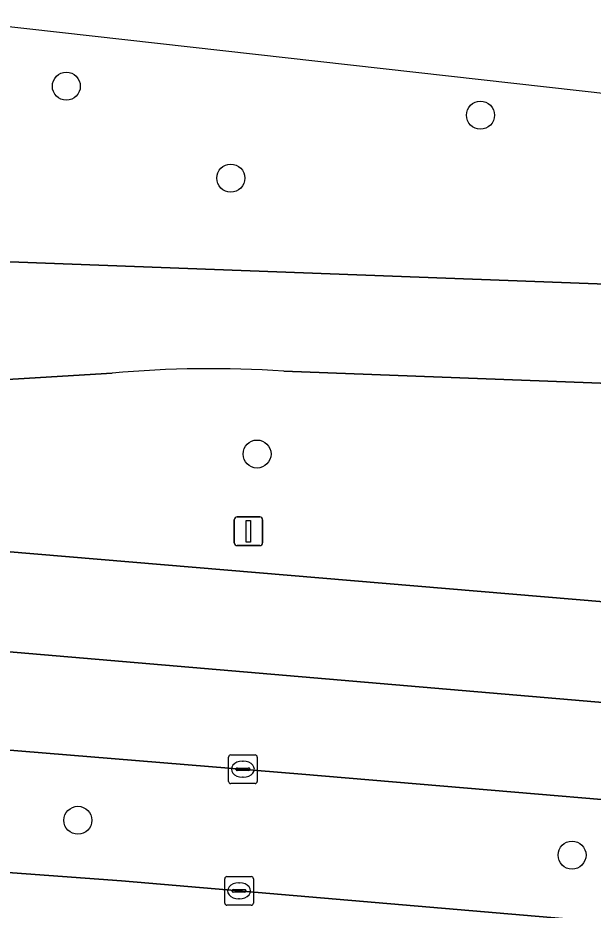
# Model space of a CAD drawing. Extents: x 161848 to 162726, y 385382 to 386521.
# Drawn here: x 162004.03 to 162024.15, y 386485.46 to 386516.65 of the extents above; entities that cross this region are included whole.
import ezdxf

# ---------------------------------------------------------------- set-up
doc = ezdxf.new("R2010")
doc.units = 0
for name, color, linetype in [('IMGEO_Berm_groen', 7, 'Continuous'), ('IMGEO_Boom', 7, 'Continuous'), ('IMGEO_Fietspad_gesloten', 7, 'Continuous'), ('IMGEO_Kolk', 7, 'Continuous'), ('IMGEO_OVBaan_gesloten', 7, 'Continuous'), ('IMGEO_Rijbaan_regionaal_gesloten', 7, 'Continuous'), ('IMGEO_Rioolput', 7, 'Continuous'), ('IMGEO_Verkeersbordpaal', 7, 'Continuous')]:
    doc.layers.add(name, color=color, linetype=linetype)

msp = doc.modelspace()

# ---------------------------------------------------------------- linework, layer by layer
at = {"layer": 'IMGEO_Berm_groen'}
for points in [[(162052.952, 386510.815), (162048.69, 386511.293), (162000.907, 386516.652), (162000.872, 386516.588), (162000.526, 386508.748)], [(162000.942, 386508.222), (162035.176, 386506.94)], [(162007.322, 386504.227), (162000.763, 386503.835)], [(162053.003, 386502.691), (162050.887, 386502.873), (162013.326, 386504.301)], [(162003.619, 386498.001), (162092.771, 386490.488), (162110.273, 386488.603), (162111.007, 386493.349), (162150.851, 386490.173), (162151.072, 386492.199)], [(162070.231, 386485.46), (162013.955, 386490.216), (162003.301, 386491.087)], [(162003.036, 386486.821), (162007.651, 386486.482), (162090.647, 386479.403), (162130.159, 386475.992), (162137.028, 386475.324), (162137.293, 386477.641)]]:
    msp.add_lwpolyline(points, dxfattribs=at)
msp.add_arc((162010.786, 386466.772), 37.615, 86.1282, 95.2841, dxfattribs=at)
at = {"layer": 'IMGEO_Boom'}
for centre in [(162005.723, 386514.262), (162020.207, 386513.249), (162011.475, 386511.049), (162012.394, 386501.403), (162006.126, 386488.599), (162023.41, 386487.381)]:
    msp.add_circle(centre, 0.489, dxfattribs=at)
at = {"layer": 'IMGEO_Fietspad_gesloten'}
for points in [[(162007.651, 386486.482), (162003.036, 386486.821), (161999.57, 386487.138), (161997.104, 386487.383)], [(162166.258, 386472.467), (162155.14, 386473.474), (162137.028, 386475.324), (162130.159, 386475.992), (162090.647, 386479.403), (162007.651, 386486.482)]]:
    msp.add_lwpolyline(points, dxfattribs=at)
at = {"layer": 'IMGEO_Kolk'}
for p, q in [((162011.397, 386489.958), (162011.397, 386490.81)), ((162011.472, 386490.884), (162012.324, 386490.884)), ((162012.398, 386490.81), (162012.398, 386489.958)), ((162011.885, 386490.664), (162011.91, 386490.664)), ((162011.656, 386490.378), (162011.656, 386490.39)), ((162012.094, 386490.341), (162011.696, 386490.341)), ((162011.699, 386490.427), (162012.097, 386490.427)), ((162012.14, 386490.39), (162012.14, 386490.378)), ((162012.324, 386489.884), (162011.472, 386489.884)), ((162011.908, 386490.104), (162011.883, 386490.104))]:
    msp.add_line(p, q, dxfattribs=at)
for points in [[(162011.397, 386489.958), (162011.397, 386490.81)], [(162011.472, 386490.884), (162012.324, 386490.884)], [(162012.398, 386490.81), (162012.398, 386489.958)], [(162012.324, 386489.884), (162011.472, 386489.884)]]:
    msp.add_lwpolyline(points, dxfattribs=at)
for centre, radius, start, end in [((162011.474, 386490.808), 0.0765, 91.552, 178.448), ((162011.474, 386490.808), 0.0765, 91.552, 178.448), ((162012.322, 386490.808), 0.0765, 1.552, 88.448), ((162012.322, 386490.808), 0.0765, 1.552, 88.448), ((162011.696, 386490.387), 0.0403, 85.8775, 175.7526), ((162011.693, 386490.377), 0.0366, 178.938, 274.7102), ((162012.097, 386490.384), 0.043, 264.8664, 352.4533), ((162012.101, 386490.389), 0.0386, 1.7309, 96.639), ((162011.474, 386489.96), 0.0765, 181.552, 268.448), ((162011.474, 386489.96), 0.0765, 181.552, 268.448), ((162012.322, 386489.96), 0.0765, 271.552, 358.448), ((162012.322, 386489.96), 0.0765, 271.552, 358.448)]:
    msp.add_arc(centre, radius, start, end, dxfattribs=at)
for centre, major_axis, ratio, start_param, end_param in [((162011.884, 386490.384), (-0.387, 0.002), 0.722429, 4.712389, 7.853982), ((162011.909, 386490.384), (-0.39, 0.002), 0.717154, 1.570796, 4.712389)]:
    msp.add_ellipse(centre, major_axis=major_axis, ratio=ratio, start_param=start_param, end_param=end_param, dxfattribs=at)
at = {"layer": 'IMGEO_OVBaan_gesloten'}
for points in [[(162129.689, 386486.922), (162112.337, 386488.398), (162110.273, 386488.603), (162092.771, 386490.488), (162003.619, 386498.001), (162003.459, 386494.516), (162027.625, 386492.448), (162055.732, 386490.044), (162071.717, 386488.747), (162087.587, 386487.335), (162150.934, 386481.7), (162151.907, 386481.614), (162152.2, 386484.936)], [(162003.459, 386494.516), (162003.301, 386491.087), (162013.955, 386490.216), (162070.231, 386485.46), (162125.402, 386480.772), (162137.511, 386479.644), (162151.62, 386478.363), (162151.907, 386481.614), (162150.934, 386481.7), (162087.587, 386487.335), (162071.717, 386488.747), (162055.732, 386490.044), (162027.625, 386492.448)]]:
    msp.add_lwpolyline(points, close=True, dxfattribs=at)
at = {"layer": 'IMGEO_Rijbaan_regionaal_gesloten'}
for points in [[(162035.176, 386506.94), (162000.942, 386508.222), (162000.763, 386503.835), (162007.322, 386504.227)], [(162013.326, 386504.301), (162050.887, 386502.873), (162053.003, 386502.691)]]:
    msp.add_lwpolyline(points, dxfattribs=at)
msp.add_arc((162010.786, 386466.772), 37.615, 86.1282, 95.2841, dxfattribs=at)
at = {"layer": 'IMGEO_Rioolput'}
for p, q in [((162011.264, 386485.705), (162011.264, 386486.557)), ((162011.339, 386486.631), (162012.191, 386486.631)), ((162012.265, 386486.557), (162012.265, 386485.705)), ((162011.523, 386486.125), (162011.523, 386486.137)), ((162011.566, 386486.174), (162011.964, 386486.174)), ((162011.752, 386486.411), (162011.777, 386486.411)), ((162012.007, 386486.137), (162012.007, 386486.125)), ((162011.961, 386486.088), (162011.563, 386486.088)), ((162011.775, 386485.851), (162011.75, 386485.851)), ((162012.191, 386485.631), (162011.339, 386485.631))]:
    msp.add_line(p, q, dxfattribs=at)
for points in [[(162011.264, 386485.705), (162011.264, 386486.557)], [(162011.339, 386486.631), (162012.191, 386486.631)], [(162012.265, 386486.557), (162012.265, 386485.705)], [(162012.191, 386485.631), (162011.339, 386485.631)]]:
    msp.add_lwpolyline(points, dxfattribs=at)
for centre, radius, start, end in [((162011.341, 386486.555), 0.0765, 91.552, 178.448), ((162011.341, 386486.555), 0.0765, 91.552, 178.448), ((162012.189, 386486.555), 0.0765, 1.552, 88.448), ((162012.189, 386486.555), 0.0765, 1.552, 88.448), ((162011.563, 386486.134), 0.0403, 85.8775, 175.7526), ((162011.56, 386486.124), 0.0366, 178.938, 274.7102), ((162011.964, 386486.131), 0.043, 264.8664, 352.4533), ((162011.968, 386486.136), 0.0386, 1.7309, 96.639), ((162011.341, 386485.707), 0.0765, 181.552, 268.448), ((162011.341, 386485.707), 0.0765, 181.552, 268.448), ((162012.189, 386485.707), 0.0765, 271.552, 358.448), ((162012.189, 386485.707), 0.0765, 271.552, 358.448)]:
    msp.add_arc(centre, radius, start, end, dxfattribs=at)
for centre, major_axis, ratio, start_param, end_param in [((162011.751, 386486.131), (-0.387, 0.002), 0.722429, 4.712389, 7.853982), ((162011.776, 386486.131), (-0.39, 0.002), 0.717154, 1.570796, 4.712389)]:
    msp.add_ellipse(centre, major_axis=major_axis, ratio=ratio, start_param=start_param, end_param=end_param, dxfattribs=at)
at = {"layer": 'IMGEO_Verkeersbordpaal'}
for p, q in [((162011.596, 386498.302), (162011.596, 386499.102)), ((162011.596, 386499.102), (162011.596, 386498.302)), ((162011.696, 386499.202), (162012.486, 386499.202)), ((162012.486, 386499.202), (162011.696, 386499.202)), ((162012.586, 386499.102), (162012.586, 386498.302)), ((162012.586, 386498.302), (162012.586, 386499.102)), ((162012.486, 386498.202), (162011.696, 386498.202)), ((162011.696, 386498.202), (162012.486, 386498.202))]:
    msp.add_line(p, q, dxfattribs=at)
msp.add_lwpolyline([(162012.016, 386499.077), (162012.166, 386499.077), (162012.166, 386498.327), (162012.016, 386498.327), (162012.016, 386499.077)], dxfattribs=at)
for centre, start, end in [((162011.696, 386499.102), 90, 180), ((162011.696, 386499.102), 90, 180), ((162012.486, 386499.102), 0, 90), ((162012.486, 386499.102), 360, 90), ((162011.696, 386498.302), 180, 270), ((162011.696, 386498.302), 180, 270), ((162012.486, 386498.302), 270, 0), ((162012.486, 386498.302), 270, 0)]:
    msp.add_arc(centre, 0.1, start, end, dxfattribs=at)

doc.saveas('drawing.dxf')
